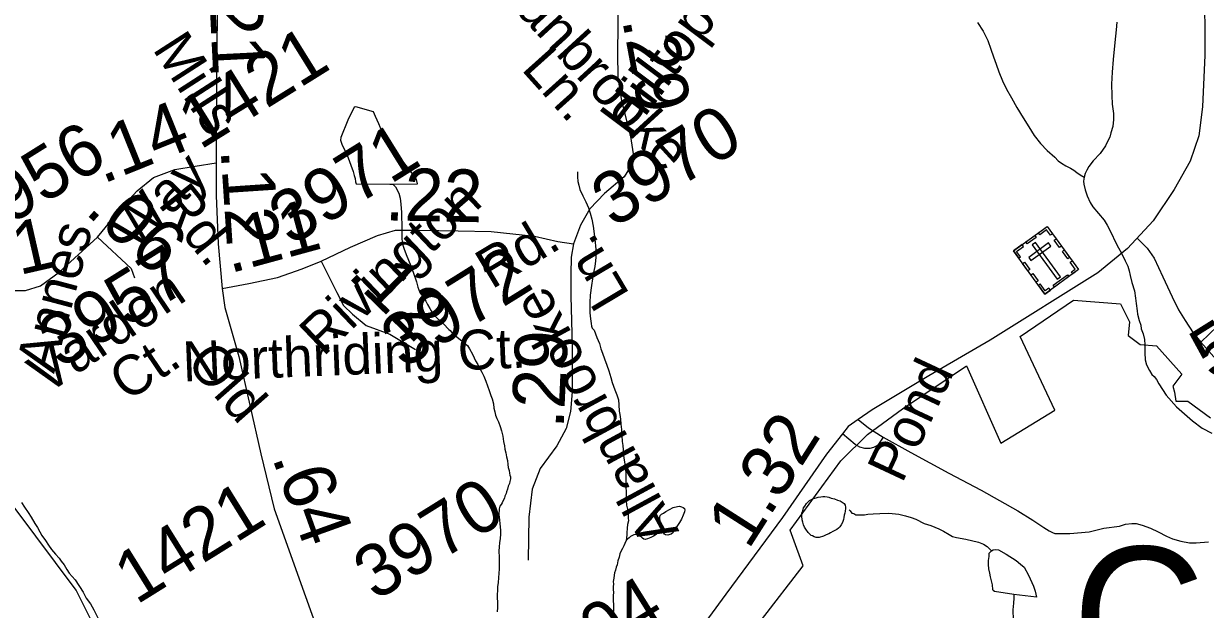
# Model space of a CAD drawing. Extents: x 2001466 to 31450019, y -30647475 to 847247.
# Drawn here: x 2070439 to 2076073, y 681216 to 684008 of the extents above; entities that cross this region are included whole.
import ezdxf

# ---------------------------------------------------------------- set-up
doc = ezdxf.new("R2010")
doc.units = 0
for name, color, linetype in [('Exist Boundary Political City Limit New', 7, 'Continuous'), ('Exist Cultural Cemetery CELL', 7, 'Continuous'), ('Exist Hydrographic Misc Water Feature', 7, 'Continuous'), ('Exist Road Non-System Type 51', 7, 'Continuous'), ('Exist Road Secondary Mileage Hundredths English Label', 7, 'Continuous'), ('Exist Road Secondary Structure Culvert Number Label', 7, 'Continuous'), ('Exist Road Secondary Type 51 Attributed', 7, 'Continuous'), ('Exist Road Secondary Type 51 Label', 7, 'Continuous'), ('Exist Road Secondary Type 51 Number Label', 7, 'Continuous'), ('Map Preparation Boundary City Limit Buffer Line', 7, 'Continuous')]:
    doc.layers.add(name, color=color, linetype=linetype)

msp = doc.modelspace()

# ---------------------------------------------------------------- linework, layer by layer
at = {"layer": 'Exist Boundary Political City Limit New'}
for points in [[(2073956.6, 681166.4), (2074156.4, 681423.2), (2074106.5, 681558.8), (2074093.2, 681593.8), (2074336.1, 681923.1), (2074462.5, 682049.1), (2074630, 682171.6), (2074935, 682376.1), (2075098.4, 682008.1), (2075355.2, 682165), (2075189.9, 682517.1), (2075444.6, 682689.9), (2075669.1, 682671.4), (2075712, 682585.9), (2075704.9, 682521.6), (2075761.9, 682478.9), (2075840.4, 682471.8), (2075961.8, 682336.2), (2075918.9, 682279.1), (2075926, 682250.6)], [(2075926, 682250.6), (2075933.1, 682207.8), (2075990.2, 682207.8), (2076097.2, 682129.4)]]:
    msp.add_lwpolyline(points, dxfattribs=at)
at = {"layer": 'Exist Cultural Cemetery CELL'}
for points in [[(2075158, 682924.2), (2075319.1, 683041.2), (2075468.7, 682835.2), (2075307.6, 682718.2)], [(2075344.6, 683006.1), (2075335.4, 682999.5), (2075316.5, 683025.5), (2075283.7, 683001.7), (2075277.2, 683010.7), (2075319.2, 683041.2)], [(2075217.9, 682967.7), (2075259.9, 682998.2), (2075266.6, 682988.9), (2075224.6, 682958.5)], [(2075231, 682893.1), (2075242, 682878), (2075337.3, 682947.2), (2075326.3, 682962.3)], [(2075263.4, 682964.5), (2075248.3, 682953.6), (2075367.5, 682789.5), (2075382.6, 682800.5)], [(2075378.3, 682940.3), (2075352.9, 682975.4), (2075362.1, 682982), (2075387.5, 682947)], [(2075183.4, 682889.1), (2075192.6, 682895.8), (2075173.7, 682921.9), (2075206.5, 682945.7), (2075200, 682954.7), (2075158, 682924.2)], [(2075417, 682886.9), (2075391.6, 682922), (2075400.8, 682928.7), (2075426.3, 682893.6)], [(2075227, 682829.1), (2075201.6, 682864.2), (2075210.8, 682870.9), (2075236.2, 682835.8)], [(2075441.9, 682815.7), (2075435.2, 682825), (2075453, 682837.9), (2075429.2, 682870.6), (2075438.2, 682877.2), (2075468.7, 682835.2)], [(2075266.5, 682774.7), (2075241, 682809.8), (2075250.3, 682816.5), (2075275.7, 682781.4)], [(2075347.4, 682761.2), (2075416, 682811.1), (2075422.7, 682801.9), (2075354.1, 682752)], [(2075334.4, 682737.6), (2075327.6, 682746.9), (2075309.8, 682734), (2075286.1, 682766.7), (2075277.1, 682760.2), (2075307.6, 682718.2)]]:
    msp.add_lwpolyline(points, close=True, dxfattribs=at)
at = {"layer": 'Exist Hydrographic Misc Water Feature'}
for points in [[(2074987.6, 684013.2), (2075013.9, 683971.1), (2075036.2, 683927.2), (2075050.2, 683885.3), (2075064.1, 683849.5), (2075076.4, 683813.6), (2075088.7, 683777.2), (2075106.8, 683735.6), (2075124.8, 683695.5), (2075148.8, 683653.7), (2075175.1, 683607.6), (2075205.2, 683558), (2075231.2, 683516), (2075257.5, 683473.9), (2075287.2, 683436.1), (2075319.4, 683402.4), (2075355.7, 683370.5), (2075371.9, 683354.3), (2075388.1, 683342.5), (2075407.8, 683330.6), (2075430.2, 683318.7), (2075445.7, 683308.6), (2075459.9, 683298.7), (2075476.3, 683287), (2075496, 683275.1)], [(2075651.6, 684015.2), (2075647.7, 683977.3), (2075642, 683917.3), (2075634.2, 683837.4), (2075628.4, 683777), (2075626.4, 683719.3), (2075626.8, 683665.3), (2075628.6, 683623.2), (2075635, 683579.3), (2075635, 683551.3), (2075631.5, 683517.3), (2075623.5, 683486.9), (2075617.2, 683467.2), (2075607.5, 683445.1), (2075597.5, 683425.2), (2075571.8, 683388.9), (2075537.8, 683353.1), (2075517.7, 683326.9), (2075507.9, 683308.9), (2075500.1, 683292.7), (2075496, 683275.1)], [(2072200.2, 683242), (2072317.9, 683244), (2072311.7, 683264), (2072305.8, 683274.2), (2072290, 683296.1), (2072247.7, 683352), (2072197.9, 683420), (2072155.3, 683487.7), (2072141.3, 683511.7), (2072133.3, 683529.5), (2072117.3, 683565.6), (2072107.3, 683587.8), (2072023.2, 683611.5), (2072015.2, 683609.5), (2071985.5, 683547.5), (2071951.9, 683465.4), (2071949.4, 683451.6), (2071955.7, 683433.5), (2071982, 683381.3), (2072009.7, 683303.3), (2072015.8, 683283.3), (2072019.7, 683269.3), (2072021.8, 683253.6), (2072024, 683243.5), (2072186, 683241.7), (2072200.2, 683242)], [(2073079.6, 683301.4), (2073079.8, 683277.4), (2073081.9, 683255.6), (2073085.6, 683237.6), (2073091.7, 683217.6), (2073105.7, 683187.5), (2073119.8, 683157.7), (2073131.7, 683129.6), (2073139.7, 683103.6), (2073147.9, 683075.7), (2073154.1, 683041.8), (2073162.1, 682979.8), (2073166.2, 682948), (2073168.6, 682913.9), (2073166.4, 682877.7), (2073162.5, 682849.9), (2073156.5, 682821.6), (2073150.8, 682791.7), (2073146.7, 682759.9), (2073140.7, 682713.7), (2073138.9, 682677.9), (2073138.9, 682651.9), (2073139.5, 682629.9), (2073142.2, 682599.9), (2073144.4, 682578.1), (2073146.3, 682566), (2073150.6, 682556), (2073158.8, 682546.3)], [(2072200.2, 683242), (2072212.3, 683230), (2072228.1, 683200), (2072234.2, 683176), (2072238.1, 683147.8), (2072240.4, 683108.1), (2072242.2, 683027.9), (2072242.6, 683001.9), (2072242.2, 682982.1), (2072246.3, 682955.9), (2072252.3, 682938), (2072262.7, 682908), (2072284.7, 682854), (2072298.6, 682818.2), (2072312.9, 682776.3), (2072318.7, 682752.3), (2072328.9, 682726.4), (2072340.8, 682708.4), (2072357.2, 682684.4), (2072365, 682668.2), (2072375.3, 682650.4), (2072383.1, 682638.3), (2072392.7, 682622.6), (2072411, 682604.4), (2072440.7, 682576.8), (2072466.7, 682549), (2072472.9, 682544.8)], [(2075496, 683275.1), (2075492.1, 683257), (2075493.9, 683242.9), (2075500.3, 683214.8), (2075510.5, 683186.8), (2075524.3, 683154.8), (2075536.8, 683135), (2075564.7, 683103.2), (2075590.7, 683071.3), (2075604.6, 683047.3), (2075625.2, 683007.3), (2075643, 682969.2), (2075658.8, 682939.3), (2075673.3, 682913.6), (2075691, 682877.6), (2075703.3, 682851.4), (2075709.4, 682829.4), (2075715.6, 682807.8), (2075723.4, 682773.7), (2075735.5, 682733.8), (2075739.6, 682699.9), (2075743.7, 682673.7), (2075747.8, 682639.5), (2075749.8, 682623.3), (2075758, 682593.3), (2075765.8, 682571), (2075767.9, 682553.2)], [(2072472.9, 682544.8), (2072486.8, 682526.8), (2072498.7, 682519), (2072512.7, 682508.7), (2072522.9, 682501.1), (2072534.8, 682491.2), (2072541.2, 682484.9), (2072554.9, 682473.2), (2072565, 682457), (2072578.7, 682433), (2072586.9, 682415.2), (2072593, 682401.2), (2072604.9, 682383.2), (2072612.7, 682367), (2072623.2, 682347.2), (2072633, 682327.1), (2072643.1, 682303.2), (2072651.3, 682281.3), (2072659.5, 682259.3), (2072667.5, 682235.5), (2072673.2, 682219.1), (2072679.4, 682195.5), (2072681.6, 682175.3), (2072685.3, 682157.3), (2072689.4, 682141.2), (2072695.4, 682125.3), (2072703.8, 682109.4), (2072711.6, 682087.6), (2072717.7, 682067.6), (2072723.5, 682041.6), (2072727.6, 682015.4), (2072731.5, 681995.3), (2072733.5, 681979.6), (2072737.8, 681961.6), (2072741.5, 681943.5), (2072745.8, 681925.5), (2072748.1, 681905.6), (2072749.9, 681891.6), (2072754, 681877.5), (2072755.9, 681865.5), (2072757.9, 681855.4), (2072760, 681847.4), (2072760.2, 681837.7), (2072758.1, 681825.4), (2072755.9, 681815.6), (2072750.1, 681803.5), (2072746, 681789.5), (2072742.1, 681775.5), (2072739.9, 681767.7), (2072734.1, 681755.6), (2072731.9, 681745.4), (2072725.9, 681735.4), (2072720.2, 681723.7), (2072716.3, 681715.3), (2072710.3, 681707.3), (2072706.2, 681695.4), (2072706.2, 681687.7), (2072704.2, 681675.4), (2072704.2, 681667.7), (2072706.2, 681655.6), (2072708.3, 681641.5), (2072710.1, 681625.4), (2072712.2, 681591.4), (2072712.2, 681573.6), (2072710.5, 681553.5), (2072708.5, 681533.6), (2072706.4, 681513.6), (2072704.4, 681493.7), (2072706.4, 681465.4), (2072706.9, 681441.4), (2072706.9, 681423.5), (2072706.6, 681407.8), (2072704.6, 681387.8), (2072702.8, 681365.8), (2072701.1, 681343.7), (2072699.1, 681323.7), (2072699.1, 681305.5), (2072696.8, 681287.5), (2072697, 681273.7), (2072698.7, 681247.5), (2072699.3, 681225.5), (2072696.8, 681203.6)], [(2073158.8, 682546.3), (2073172.5, 682512.2), (2073185, 682482.3), (2073190.8, 682458.3), (2073198.6, 682436.4), (2073208.6, 682410.2), (2073219.1, 682380.2), (2073228.7, 682352.3), (2073238.8, 682320.4), (2073244.9, 682296.4), (2073257.2, 682262.5), (2073267.3, 682238.2), (2073275.1, 682214.3), (2073277.5, 682190.4), (2073279.4, 682160.6), (2073281.2, 682144.4), (2073285.3, 682122.3), (2073287.2, 682098.5), (2073289.2, 682072.6), (2073291.5, 682044.3), (2073293.5, 682016.5), (2073295.8, 681996.6), (2073297.4, 681976.5), (2073299.7, 681950.6), (2073301.5, 681936.5), (2073303.6, 681918.4), (2073307.7, 681894.7), (2073309.7, 681866.7), (2073310.1, 681840.7), (2073309.9, 681818.5), (2073309.9, 681798.6), (2073311.8, 681776.8), (2073311.8, 681758.6), (2073312, 681734.6), (2073313.8, 681712.4), (2073318.1, 681692.7), (2073322.2, 681670.6), (2073322.2, 681650.7), (2073322.4, 681638.5), (2073318.1, 681620.5), (2073316.3, 681602.5), (2073314.4, 681580.5), (2073314.4, 681570.7), (2073314.2, 681556.6), (2073312.2, 681544.7)], [(2075767.9, 682553.2), (2075776.1, 682528.9), (2075783.9, 682501.4), (2075784.1, 682477.4), (2075784.3, 682439.2), (2075786.5, 682405.2), (2075792.3, 682381.2), (2075806.6, 682355.1), (2075818.7, 682335.4), (2075828.6, 682325.4), (2075840.7, 682311.4), (2075850.9, 682291.2), (2075887, 682237.5), (2075935, 682181.5), (2076011.3, 682114), (2076057.4, 682079.8), (2076103.7, 682056.2)], [(2072829.5, 678435.8), (2072653.5, 678511.5), (2072570.5, 678618.2), (2072377.5, 679019.1), (2072375, 679070.2), (2072367.6, 679129.4), (2072342, 679180.5), (2072292.9, 679275.5), (2072277.5, 679295.3), (2072268.7, 679305.2), (2072253.3, 679326.9), (2072130.2, 679713.7), (2072075.9, 679756.2), (2071543.6, 679974.4), (2071342.6, 680224.5), (2071058.6, 680742.1), (2070799.7, 681088.6), (2070690.6, 681307.3), (2070398.6, 681697.1), (2069789.6, 682287), (2069647.7, 682345.6)], [(2070428.7, 681725.4), (2070442.9, 681703.4), (2070460.7, 681677.1), (2070474.9, 681655.5), (2070492.7, 681625.3), (2070504.8, 681605.6), (2070516.7, 681585.5), (2070526.9, 681567.8), (2070542.9, 681543.4), (2070558.7, 681521.6), (2070572.9, 681501.6), (2070590.9, 681479.8), (2070609.2, 681459.5), (2070618.8, 681445.9), (2070633.2, 681427.5), (2070645.3, 681405.8), (2070657.2, 681387.8), (2070671.1, 681371.9), (2070685, 681356)], [(2074217.9, 681748.2), (2074228.1, 681750.3), (2074239.4, 681752.2), (2074249.5, 681754.3), (2074259.7, 681754.4), (2074269.6, 681752.5), (2074277.8, 681750.5), (2074289.9, 681746.2), (2074305.8, 681742.6), (2074319.6, 681736.4), (2074331.7, 681732.6), (2074341.7, 681726.6), (2074351.8, 681720.6), (2074356.1, 681712.6), (2074357.7, 681702.6), (2074358.1, 681696.5), (2074356.1, 681684.6), (2074354, 681674.4), (2074352, 681664.6), (2074349.7, 681654.4), (2074347.7, 681644.5), (2074344, 681630.5), (2074337.8, 681618.4), (2074330.3, 681608.7), (2074323.7, 681602.4), (2074315.9, 681596.6), (2074310.2, 681592.7), (2074298.1, 681586.4), (2074286, 681580.5), (2074278.2, 681576.4), (2074266.1, 681570.5), (2074252.3, 681564.5), (2074232.2, 681558.2), (2074218.1, 681558.3), (2074208.2, 681562.3), (2074199.8, 681566.4), (2074194.3, 681568), (2074188.1, 681574.2), (2074180.2, 681582.4), (2074168.3, 681597.9), (2074162.3, 681608.1), (2074158, 681618.1), (2074153.9, 681632.1), (2074151.9, 681642.2), (2074150.2, 681660.3), (2074149.8, 681674.1), (2074153.9, 681686.1), (2074157.6, 681700.1), (2074163.5, 681708.1), (2074171.5, 681720.3), (2074179.7, 681728), (2074185.7, 681734), (2074192, 681738.3), (2074205.8, 681744.4), (2074217.9, 681748.2)], [(2073484.4, 681592.9), (2073482.4, 681598.9), (2073478.5, 681610.8), (2073476.2, 681620.9), (2073474, 681633), (2073472.1, 681654.7), (2073474.4, 681662.9), (2073480.1, 681668.9), (2073490.4, 681674.7), (2073501.8, 681683.1), (2073535.9, 681701), (2073556, 681706.9), (2073565.8, 681707.1), (2073575.7, 681705.1), (2073584.1, 681701.1), (2073590, 681696.9), (2073592.1, 681690.9), (2073590, 681681.1), (2073583.9, 681665), (2073575.9, 681645.1), (2073566, 681629.2), (2073554.1, 681611.1), (2073542, 681595.1), (2073534.2, 681580.9), (2073526.4, 681575.1), (2073520.1, 681573.2), (2073510, 681569.1), (2073500.2, 681571), (2073494, 681575.1), (2073486.5, 681584.8), (2073484.4, 681592.9)], [(2074375, 681691.1), (2074380.7, 681684.9), (2074387.3, 681675), (2074397.1, 681673.1), (2074407.1, 681666.8), (2074422.9, 681667.2), (2074435.2, 681667), (2074448.8, 681666.9), (2074464.8, 681669), (2074489, 681671.4), (2074520.7, 681673.5), (2074565, 681673.7), (2074611.2, 681669.5), (2074643, 681661.9), (2074671, 681654), (2074693, 681645.8), (2074733.2, 681625.9), (2074765, 681616.2), (2074803.1, 681600.3), (2074825, 681588.4), (2074851.3, 681572.3), (2074867.5, 681562.5), (2074887.2, 681558.3), (2074931.5, 681550.8), (2074991.1, 681536.9), (2075015.3, 681527.1), (2075033.4, 681515.1), (2075053.5, 681495)], [(2073484.4, 681592.9), (2073470.3, 681584.9), (2073454.3, 681573.1), (2073442.2, 681564.8), (2073430.3, 681558.9), (2073414.3, 681552.8), (2073402.6, 681548.9), (2073396, 681550.7), (2073390.5, 681554.8), (2073384.1, 681561), (2073376.3, 681566.7), (2073366.3, 681570.6), (2073356.5, 681572.5), (2073348.5, 681570.9), (2073338.4, 681566.7), (2073332.3, 681562.8), (2073326.1, 681556.8), (2073318.3, 681550.7), (2073312.2, 681544.7)], [(2073312.2, 681544.7), (2073306.4, 681530.6), (2073300.3, 681518.5), (2073294.3, 681506.4), (2073288.6, 681494.8), (2073282.4, 681480.7), (2073278.5, 681464.7), (2073272.6, 681446.5), (2073268.7, 681428.4), (2073264.6, 681416.5), (2073260.5, 681402.5), (2073256.8, 681390.5), (2073254.8, 681378.6), (2073252.9, 681364.7), (2073250.7, 681348.4), (2073250.9, 681336.7), (2073250.4, 681324.5), (2073250.7, 681310.7), (2073250.9, 681296.5), (2073250.7, 681282.7), (2073250.7, 681254.7), (2073250.9, 681240.5), (2073250.9, 681224.7), (2073250.9, 681206.4)], [(2075159.9, 681287.4), (2075067.8, 681301.4), (2075061.7, 681305.1), (2075060.2, 681311.1), (2075058, 681333.3), (2075049.8, 681371.1), (2075045.5, 681389.1), (2075041.6, 681409.2), (2075039.5, 681429), (2075039.3, 681448.9), (2075043.2, 681467.3), (2075043.4, 681483.2), (2075053.5, 681495)], [(2075053.5, 681495), (2075061.3, 681499.1), (2075075.2, 681501), (2075087.3, 681499.2), (2075123.4, 681479.1), (2075171.2, 681449.6), (2075191.7, 681431.5), (2075209.7, 681417.4), (2075229.6, 681379.5), (2075253.8, 681325.9), (2075262.2, 681302), (2075267.7, 681273.9), (2075159.9, 681287.4)], [(2070685, 681356), (2070723.4, 681297.8), (2070737.3, 681269.8), (2070757.4, 681242), (2070773.6, 681214), (2070787.6, 681185.9), (2070801.7, 681160.3), (2070821.6, 681124), (2070831.7, 681108.2), (2070847.6, 681084.3)], [(2075159.9, 681287.4), (2075159.9, 681269.6), (2075158, 681245.5), (2075156, 681213.4), (2075156.6, 681165.4), (2075156.4, 681115.6), (2075156.6, 681071.3), (2075156.8, 681019.4), (2075160.7, 680963.6), (2075163, 680925.6), (2075171.2, 680903.6)]]:
    msp.add_lwpolyline(points, dxfattribs=at)
at = {"layer": 'Exist Road Non-System Type 51'}
for points in [[(2076051.6, 682489), (2076131.6, 682566.1), (2076226.5, 682649.1), (2076262, 682699.6), (2076282.8, 682755.9), (2076303.5, 682818.2), (2076306.5, 682883.5), (2076303.5, 682996.2), (2076285.8, 683165.3)], [(2075748.3, 682985.3), (2075796.7, 682936.9), (2075829.3, 682889.4), (2075870.8, 682800.4), (2075915.2, 682705.5), (2075944.9, 682643.2), (2075977.5, 682592.8), (2076016, 682533.5), (2076051.6, 682489)], [(2076051.6, 682489), (2076152.4, 682376.3), (2076217.6, 682311), (2076268, 682272.4), (2076315.4, 682251.7), (2076362.8, 682236.8), (2076437.8, 682224.6), (2076508.1, 682225), (2076591.1, 682227.9)], [(2074417.4, 682120.2), (2074467.7, 682081.3), (2074493.9, 682063.4), (2074536.9, 682037.3)], [(2074536.9, 682037.3), (2074521.2, 682012.1), (2074510.7, 681997.4), (2074490.8, 681987), (2074474, 681982.8), (2074449.9, 681982.8), (2074425.9, 681989.1), (2074403.9, 682001.6), (2074342.9, 682052.1)], [(2074536.9, 682037.3), (2074669.9, 681962.9)], [(2074669.9, 681962.9), (2074851, 681865.4), (2075003.9, 681784.7), (2075179.3, 681685.2), (2075250.5, 681641.2), (2075302.9, 681605.6), (2075328, 681590.9), (2075344.8, 681581.5), (2075355.3, 681578.3), (2075371, 681578.3), (2075426.5, 681577.3), (2075519.7, 681585.6), (2075588.8, 681602.4), (2075663.7, 681612.9), (2075693, 681621.3), (2075723.4, 681625.5), (2075743.2, 681624.4), (2075772.6, 681617.1), (2075812.4, 681602.4), (2075848, 681585.6), (2075887.8, 681564.7), (2075916, 681552.1), (2075955.8, 681540.6), (2075997.7, 681533.3), (2076030.2, 681533.3), (2076088.8, 681538.5)]]:
    msp.add_lwpolyline(points, dxfattribs=at)
at = {"layer": 'Exist Road Secondary Type 51 Attributed'}
for points in [[(2076036.3, 684976.3), (2076044.5, 684745.2), (2076061.1, 684476.4), (2076069, 684204.8), (2076070.6, 683856.6), (2076059.5, 683611.8), (2076042.2, 683472.1), (2076001.1, 683352.1), (2075925.4, 683216.3), (2075824.4, 683067.8), (2075702.9, 682936), (2075560.9, 682819.1), (2075048.1, 682499.4), (2074754.6, 682328.8), (2074484.7, 682167), (2074417.4, 682120.2)], [(2071368, 684429.6), (2071365.9, 684200.4), (2071359.6, 683836.4), (2071356.5, 683343.8)], [(2073223.7, 684307.2), (2073267.4, 684212.3), (2073274.5, 684128.2), (2073270.5, 683868), (2073272.1, 683749.6), (2073289.4, 683639.1), (2073332.1, 683468.9), (2073344.7, 683386.8), (2073332.1, 683326.8), (2073302.1, 683277.9), (2073209, 683197.3), (2073139.5, 683124.7), (2073093.8, 683047.3), (2073060.6, 682957.3)], [(2070790.8, 682990.1), (2070909.1, 683132.2), (2070981.3, 683211.4), (2071057.8, 683273.7), (2071160.4, 683311.6), (2071257.5, 683328.2), (2071356.5, 683343.8)], [(2071356.5, 683343.8), (2071358, 683189), (2071367.5, 682958.5), (2071386.4, 682744.5)], [(2071858.2, 682874.8), (2071997.1, 682942.7), (2072126.5, 682998), (2072211.7, 683023.2), (2072326.9, 683023.2), (2072511.5, 683020.1), (2072667.7, 683016.9), (2072874.4, 682995.2), (2072986.5, 682969.9), (2073060.6, 682957.3)], [(2070166.7, 682757.6), (2070322.9, 682736.3), (2070447.6, 682735.1), (2070519.4, 682757.2), (2070609.3, 682823.5), (2070790.8, 682990.1)], [(2070790.8, 682990.1), (2070952.5, 682840.9), (2070968.3, 682796.7)], [(2073060.6, 682957.3), (2073050.4, 682894.9), (2073048, 682813.6), (2073048, 682709.4), (2073054.3, 682471.3), (2073054.3, 682252.6), (2073046.4, 682159.1), (2073026.7, 682078.6), (2072981.7, 681995.3), (2072901.3, 681887.5), (2072864.2, 681788.8), (2072848.4, 681655.4), (2072844.5, 681450.5)], [(2071386.4, 682744.5), (2071512.7, 682769), (2071650, 682797.4), (2071766.7, 682838.5), (2071858.2, 682874.8)], [(2071858.2, 682874.8), (2071932.4, 682726.4), (2071964, 682664.8), (2072006.6, 682622.1), (2072072.8, 682568.5), (2072184.9, 682528.2), (2072308, 682454)], [(2071386.4, 682744.5), (2071399.1, 682654.5), (2071465.3, 682420.8), (2071569.5, 681957.4), (2071634.2, 681695.2), (2071782.5, 681277.6), (2071948.2, 680816.5), (2072101.3, 680375.1), (2072218, 680012), (2072389.2, 679502.3)], [(2074417.4, 682120.2), (2074371.1, 682088), (2074342.9, 682052.1)], [(2074342.9, 682052.1), (2074267, 681955.4), (2074057.1, 681653), (2073787.3, 681289), (2073509.6, 680908.5), (2073190.8, 680470.3), (2072883.1, 680060.5), (2072717.4, 679831.6), (2072556.5, 679661.8), (2072389.2, 679502.3)]]:
    msp.add_lwpolyline(points, dxfattribs=at)
at = {"layer": 'Map Preparation Boundary City Limit Buffer Line'}
for points in [[(2073956.6, 681166.4), (2074156.4, 681423.2), (2074106.5, 681558.8), (2074093.2, 681593.8), (2074336.1, 681923.1), (2074462.5, 682049.1), (2074630, 682171.6), (2074935, 682376.1), (2075098.4, 682008.1), (2075355.2, 682165), (2075189.9, 682517.1), (2075444.6, 682689.9), (2075669.1, 682671.4), (2075712, 682585.9), (2075704.9, 682521.6), (2075761.9, 682478.9), (2075840.4, 682471.8), (2075961.8, 682336.2), (2075918.9, 682279.1), (2075926, 682250.6)], [(2075926, 682250.6), (2075933.1, 682207.8), (2075990.2, 682207.8), (2076097.2, 682129.4)]]:
    msp.add_lwpolyline(points, dxfattribs=at)

# ---------------------------------------------------------------- texts
at = {"layer": 'Exist Road Secondary Mileage Hundredths English Label'}
for s, rotation, p in [('.21', 272.872, (2071320.3, 684222.6)), ('.29', 280.5596, (2073292.4, 684025.3)), ('.14', 21.9775, (2070816.6, 683242.2)), ('.12', 273.8248, (2071378.3, 683405.6)), ('.22', 358.854, (2072160.6, 683070.1)), ('.06', 318.2796, (2070726.5, 683107)), ('.11', 15.2232, (2071421.8, 682816.5)), ('.31', 12.8699, (2070146.4, 682746.4)), ('.12', 315.7457, (2071978.6, 682804.4)), ('.29', 87.3977, (2073013.6, 682075.6)), ('1.32', 57.4667, (2073894.4, 681496)), ('.64', 289.7892, (2071622.5, 681939.8))]:
    msp.add_text(s, height=250, rotation=rotation, dxfattribs=at).set_placement(p)
at = {"layer": 'Exist Road Secondary Structure Culvert Number Label'}
msp.add_text('C561', height=656.17, dxfattribs=at).set_placement((2075439.4, 680857.6))
at = {"layer": 'Exist Road Secondary Type 51 Label'}
for s, rotation, p in [('Hilltop-Needmore', 53.193, (2073327.3, 683461.1)), ('Allanbrooke', 312.4776, (2072590.1, 684279)), ('Mills', 302.7476, (2071051.2, 683887.3)), ('Ln.', 311.9, (2072807.9, 683789.6)), ('Way', 44.9183, (2070970.2, 682920.8)), ('Rd.', 308.58, (2071075.7, 683146.5)), ('Rivington', 43.6285, (2071868, 682416.7)), ('Annes', 75.1099, (2070584.2, 682336.3)), ('Rd.', 30.9627, (2072671.1, 682738.9)), ('Ln.', 120.7952, (2073331.6, 682716.4)), ('Vardon', 34.0582, (2070546.5, 682235.6)), ('Allanbrooke', 118.4538, (2073566.3, 681588.6)), ('Northriding Ct.', 2.333, (2071200.5, 682301.9)), (' Ct.', 34.0582, (2070874.4, 682162.7)), ('Old', 311.3368, (2071208.6, 682387.3)), ('Pond', 64.9449, (2074627.5, 681812))]:
    msp.add_text(s, height=190, rotation=rotation, dxfattribs=at).set_placement(p)
at = {"layer": 'Exist Road Secondary Type 51 Number Label'}
for s, p in [('1421', (2071280.7, 683403.3)), ('3970', (2073251.8, 683030.5)), ('3956', (2070218.4, 682949.3)), ('3971', (2071713.9, 682945.1)), ('3957', (2070615.3, 682359.2)), ('3972', (2072249.2, 682358)), ('5090', (2076105.9, 682301.2)), ('3970', (2072117.3, 681252.9)), ('1421', (2070976.6, 681235.1)), ('1404', (2072877.8, 680781.1))]:
    msp.add_text(s, height=250, rotation=31.918, dxfattribs=at).set_placement(p)

doc.saveas('drawing.dxf')
